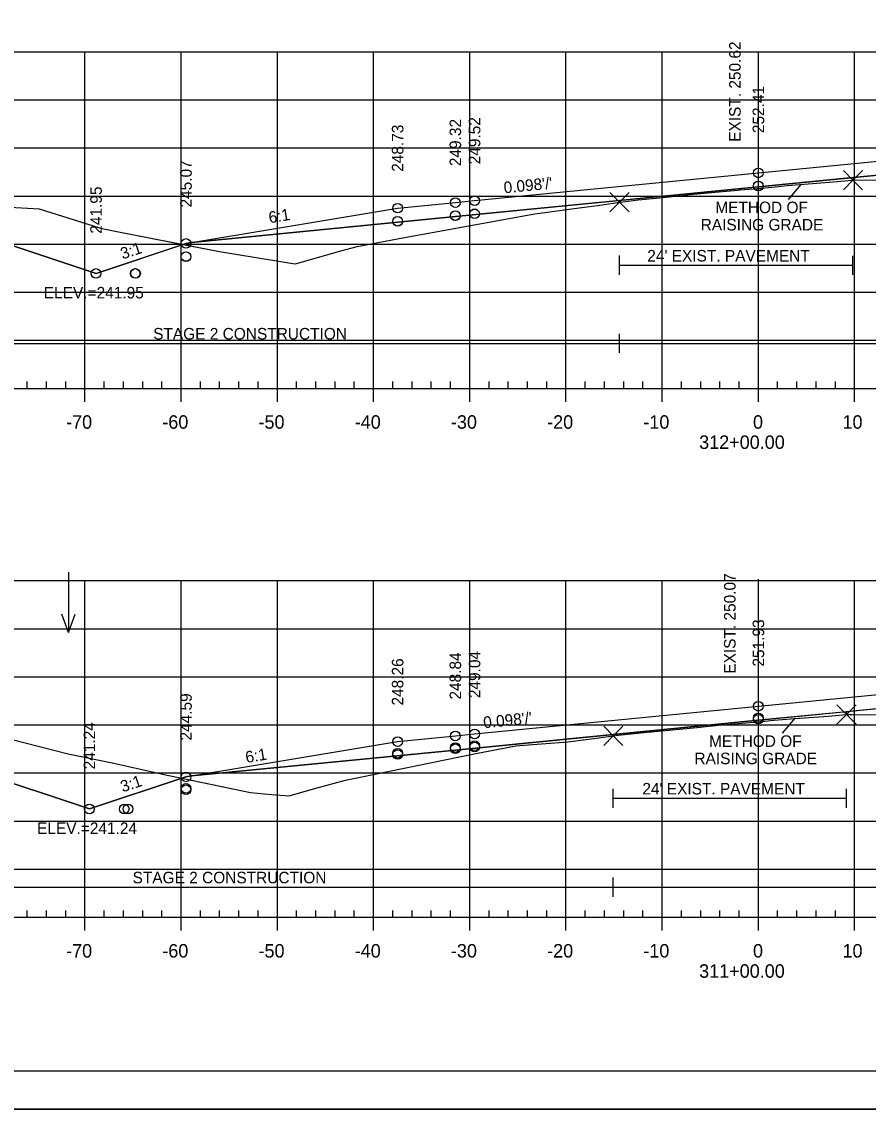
# Model space of a CAD drawing. Extents: x 1365647 to 1367999, y 387113 to 400173.
# Drawn here: x 1365817.5 to 1365905.5, y 398253 to 398366.1 of the extents above; entities that cross this region are included whole.
import ezdxf

# ---------------------------------------------------------------- set-up
doc = ezdxf.new("R2010")
doc.units = 0
for name, color, linetype in [('R_Alt Surface', 7, 'Continuous'), ('R_Axis', 7, 'Continuous'), ('R_Axis Annot', 7, 'Continuous'), ('R_Border', 7, 'Continuous'), ('R_Border Notes', 7, 'Continuous'), ('R_Contours', 7, 'Continuous'), ('R_Detour', 7, 'Continuous'), ('R_Dimension', 7, 'Continuous'), ('R_Exist Surface', 7, 'Continuous'), ('R_Fin Surface', 7, 'Continuous'), ('R_Fin Surface Annot', 7, 'Continuous'), ('R_Grid', 7, 'Continuous'), ('R_No Plot', 7, 'Continuous'), ('R_Water', 7, 'Continuous'), ('R_Water Annot', 7, 'Continuous'), ('R_Xsect Elev', 7, 'Continuous')]:
    doc.layers.add(name, color=color, linetype=linetype)

msp = doc.modelspace()

# ---------------------------------------------------------------- linework, layer by layer
at = {"layer": 'R_Alt Surface'}
for points in [[(1365835.17, 398343.12), (1365862.59, 398345.81), (1365894.09, 398348.9), (1365925.59, 398351.98), (1365945.36, 398351.74)], [(1365835.17, 398287.64), (1365862.59, 398290.33), (1365894.09, 398293.43), (1365925.59, 398296.51), (1365945.36, 398296.27)]]:
    msp.add_lwpolyline(points, dxfattribs=at)
at = {"layer": 'R_Axis'}
for p, q in [((1365818.09, 398327.95), (1365818.09, 398328.65)), ((1365820.09, 398327.95), (1365820.09, 398328.65)), ((1365822.09, 398327.95), (1365822.09, 398328.65)), ((1365826.09, 398327.95), (1365826.09, 398328.65)), ((1365828.09, 398327.95), (1365828.09, 398328.65)), ((1365830.09, 398327.95), (1365830.09, 398328.65)), ((1365832.09, 398327.95), (1365832.09, 398328.65)), ((1365836.09, 398327.95), (1365836.09, 398328.65)), ((1365838.09, 398327.95), (1365838.09, 398328.65)), ((1365840.09, 398327.95), (1365840.09, 398328.65)), ((1365842.09, 398327.95), (1365842.09, 398328.65)), ((1365846.09, 398327.95), (1365846.09, 398328.65)), ((1365848.09, 398327.95), (1365848.09, 398328.65)), ((1365850.09, 398327.95), (1365850.09, 398328.65)), ((1365852.09, 398327.95), (1365852.09, 398328.65)), ((1365856.09, 398327.95), (1365856.09, 398328.65)), ((1365858.09, 398327.95), (1365858.09, 398328.65)), ((1365860.09, 398327.95), (1365860.09, 398328.65)), ((1365862.09, 398327.95), (1365862.09, 398328.65)), ((1365866.09, 398327.95), (1365866.09, 398328.65)), ((1365868.09, 398327.95), (1365868.09, 398328.65)), ((1365870.09, 398327.95), (1365870.09, 398328.65)), ((1365872.09, 398327.95), (1365872.09, 398328.65)), ((1365876.09, 398327.95), (1365876.09, 398328.65)), ((1365878.09, 398327.95), (1365878.09, 398328.65)), ((1365880.09, 398327.95), (1365880.09, 398328.65)), ((1365882.09, 398327.95), (1365882.09, 398328.65)), ((1365886.09, 398327.95), (1365886.09, 398328.65)), ((1365888.09, 398327.95), (1365888.09, 398328.65)), ((1365890.09, 398327.95), (1365890.09, 398328.65)), ((1365892.09, 398327.95), (1365892.09, 398328.65)), ((1365896.09, 398327.95), (1365896.09, 398328.65)), ((1365898.09, 398327.95), (1365898.09, 398328.65)), ((1365900.09, 398327.95), (1365900.09, 398328.65)), ((1365902.09, 398327.95), (1365902.09, 398328.65)), ((1365749.09, 398327.95), (1366039.09, 398327.95)), ((1365824.09, 398326.55), (1365824.09, 398327.95)), ((1365834.09, 398326.55), (1365834.09, 398327.95)), ((1365844.09, 398326.55), (1365844.09, 398327.95)), ((1365854.09, 398326.55), (1365854.09, 398327.95)), ((1365864.09, 398326.55), (1365864.09, 398327.95)), ((1365874.09, 398326.55), (1365874.09, 398327.95)), ((1365884.09, 398326.55), (1365884.09, 398327.95)), ((1365894.09, 398326.55), (1365894.09, 398327.95)), ((1365904.09, 398326.55), (1365904.09, 398327.95)), ((1365749.09, 398272.95), (1366039.09, 398272.95)), ((1365818.09, 398272.95), (1365818.09, 398273.65)), ((1365820.09, 398272.95), (1365820.09, 398273.65)), ((1365822.09, 398272.95), (1365822.09, 398273.65)), ((1365824.09, 398271.55), (1365824.09, 398272.95)), ((1365826.09, 398272.95), (1365826.09, 398273.65)), ((1365828.09, 398272.95), (1365828.09, 398273.65)), ((1365830.09, 398272.95), (1365830.09, 398273.65)), ((1365832.09, 398272.95), (1365832.09, 398273.65)), ((1365834.09, 398271.55), (1365834.09, 398272.95)), ((1365836.09, 398272.95), (1365836.09, 398273.65)), ((1365838.09, 398272.95), (1365838.09, 398273.65)), ((1365840.09, 398272.95), (1365840.09, 398273.65)), ((1365842.09, 398272.95), (1365842.09, 398273.65)), ((1365844.09, 398271.55), (1365844.09, 398272.95)), ((1365846.09, 398272.95), (1365846.09, 398273.65)), ((1365848.09, 398272.95), (1365848.09, 398273.65)), ((1365850.09, 398272.95), (1365850.09, 398273.65)), ((1365852.09, 398272.95), (1365852.09, 398273.65)), ((1365854.09, 398271.55), (1365854.09, 398272.95)), ((1365856.09, 398272.95), (1365856.09, 398273.65)), ((1365858.09, 398272.95), (1365858.09, 398273.65)), ((1365860.09, 398272.95), (1365860.09, 398273.65)), ((1365862.09, 398272.95), (1365862.09, 398273.65)), ((1365864.09, 398271.55), (1365864.09, 398272.95)), ((1365866.09, 398272.95), (1365866.09, 398273.65)), ((1365868.09, 398272.95), (1365868.09, 398273.65)), ((1365870.09, 398272.95), (1365870.09, 398273.65)), ((1365872.09, 398272.95), (1365872.09, 398273.65)), ((1365874.09, 398271.55), (1365874.09, 398272.95)), ((1365876.09, 398272.95), (1365876.09, 398273.65)), ((1365878.09, 398272.95), (1365878.09, 398273.65)), ((1365880.09, 398272.95), (1365880.09, 398273.65)), ((1365882.09, 398272.95), (1365882.09, 398273.65)), ((1365884.09, 398271.55), (1365884.09, 398272.95)), ((1365886.09, 398272.95), (1365886.09, 398273.65)), ((1365888.09, 398272.95), (1365888.09, 398273.65)), ((1365890.09, 398272.95), (1365890.09, 398273.65)), ((1365892.09, 398272.95), (1365892.09, 398273.65)), ((1365894.09, 398271.55), (1365894.09, 398272.95)), ((1365896.09, 398272.95), (1365896.09, 398273.65)), ((1365898.09, 398272.95), (1365898.09, 398273.65)), ((1365900.09, 398272.95), (1365900.09, 398273.65)), ((1365902.09, 398272.95), (1365902.09, 398273.65)), ((1365904.09, 398271.55), (1365904.09, 398272.95))]:
    msp.add_line(p, q, dxfattribs=at)
at = {"layer": 'R_Border'}
msp.add_line((1366052.27, 398256.95), (1365736.09, 398256.95), dxfattribs=at)
at = {"layer": 'R_Contours'}
for p, q in [((1365925.59, 398351.98), (1365903.93, 398349.87)), ((1365903.93, 398349.87), (1365894.09, 398348.9)), ((1365903.93, 398349.87), (1365903.92, 398349.61)), ((1365903.92, 398349.61), (1365903.93, 398349.87)), ((1365894.09, 398348.9), (1365879.66, 398347.49)), ((1365893.56, 398348.69), (1365894.76, 398348.79)), ((1365879.66, 398347.49), (1365862.59, 398345.81)), ((1365879.66, 398347.49), (1365862.59, 398345.81)), ((1365879.66, 398347.31), (1365879.66, 398347.49)), ((1365879.66, 398347.31), (1365879.66, 398347.49)), ((1365879.66, 398347.49), (1365879.66, 398347.31)), ((1365879.66, 398347.31), (1365880.03, 398347.35)), ((1365880.03, 398347.35), (1365881.59, 398347.54)), ((1365874.93, 398346.66), (1365877.88, 398347.05)), ((1365877.88, 398347.05), (1365879.66, 398347.31)), ((1365877.88, 398347.05), (1365879.66, 398347.31)), ((1365862.59, 398345.81), (1365835.17, 398343.12)), ((1365862.59, 398345.81), (1365835.17, 398343.12)), ((1365857.29, 398343.64), (1365870.86, 398346.1)), ((1365857.29, 398343.64), (1365870.86, 398346.1)), ((1365834.59, 398343.02), (1365834.3, 398342.92)), ((1365834.3, 398342.92), (1365838.09, 398342.19)), ((1365835.17, 398343.12), (1365834.59, 398343.02)), ((1365852.39, 398342.7), (1365857.29, 398343.64)), ((1365852.39, 398342.7), (1365857.29, 398343.64)), ((1365838.09, 398342.19), (1365845.71, 398340.93)), ((1365845.96, 398340.89), (1365850.69, 398342.25)), ((1365850.69, 398342.25), (1365852.39, 398342.7)), ((1365850.69, 398342.25), (1365852.39, 398342.7)), ((1365845.71, 398340.93), (1365845.96, 398340.89)), ((1365925.59, 398296.51), (1365903.24, 398294.32)), ((1365903.24, 398294.32), (1365894.09, 398293.43)), ((1365903.24, 398294.02), (1365903.24, 398294.32)), ((1365903.24, 398294.32), (1365903.24, 398294.02)), ((1365894.09, 398293.43), (1365879.01, 398291.95)), ((1365898.4, 398293.66), (1365901.33, 398293.87)), ((1365879.01, 398291.95), (1365862.59, 398290.33)), ((1365879.01, 398291.95), (1365879.01, 398291.82)), ((1365879.01, 398291.82), (1365879.01, 398291.95)), ((1365882.85, 398292.22), (1365882.99, 398292.23)), ((1365882.99, 398292.23), (1365887.68, 398292.68)), ((1365887.68, 398292.68), (1365887.74, 398292.68)), ((1365879.01, 398291.82), (1365879.5, 398291.89)), ((1365862.59, 398290.33), (1365835.17, 398287.64))]:
    msp.add_line(p, q, dxfattribs=at)
for points in [[(1365903.92, 398349.61), (1365907.13, 398349.65), (1365908.5, 398349.67), (1365909.35, 398349.68)], [(1365887.34, 398348.13), (1365888.09, 398348.2), (1365889.59, 398348.34), (1365891.53, 398348.53), (1365891.95, 398348.57)], [(1365891.95, 398348.57), (1365892.13, 398348.59), (1365892.19, 398348.6), (1365893.56, 398348.69)], [(1365894.76, 398348.79), (1365895.88, 398348.91), (1365897.09, 398349.03)], [(1365897.09, 398349.03), (1365901.9, 398349.44), (1365903.79, 398349.59), (1365903.92, 398349.61)], [(1365881.59, 398347.54), (1365883.83, 398347.77), (1365886.46, 398348.05), (1365887.34, 398348.13)], [(1365870.86, 398346.1), (1365872.64, 398346.35), (1365874.93, 398346.66), (1365877.88, 398347.05)], [(1365870.86, 398346.1), (1365872.64, 398346.35), (1365874.93, 398346.66)], [(1365835.17, 398343.12), (1365834.59, 398343.02), (1365834.3, 398342.92)], [(1365834.3, 398342.92), (1365838.09, 398342.19), (1365845.71, 398340.93)], [(1365845.71, 398340.93), (1365845.96, 398340.89), (1365850.69, 398342.25)], [(1365891.12, 398293.02), (1365891.15, 398293.02), (1365894.06, 398293.26), (1365894.12, 398293.27), (1365895.68, 398293.43), (1365895.74, 398293.44)], [(1365895.74, 398293.44), (1365898.28, 398293.65), (1365898.4, 398293.66)], [(1365901.33, 398293.87), (1365903.22, 398294.02), (1365903.24, 398294.02)], [(1365903.24, 398294.02), (1365903.85, 398294.02), (1365907.78, 398294.01)], [(1365879.5, 398291.89), (1365879.53, 398291.89), (1365882.85, 398292.22)], [(1365887.74, 398292.68), (1365890.27, 398292.95), (1365890.32, 398292.96), (1365891.12, 398293.02)], [(1365851.18, 398287.19), (1365864.72, 398289.96), (1365868.89, 398290.77), (1365869.74, 398290.84), (1365874.27, 398291.17), (1365876.74, 398291.49), (1365879.01, 398291.82)], [(1365835.17, 398287.64), (1365834.59, 398287.54), (1365834.15, 398287.4)], [(1365834.15, 398287.4), (1365841.31, 398285.9), (1365843.47, 398285.7), (1365845.33, 398285.56)], [(1365845.33, 398285.56), (1365848.08, 398286.37), (1365851.18, 398287.19)]]:
    msp.add_lwpolyline(points, dxfattribs=at)
for points in [[(1365803.33, 398347.21), (1365805.33, 398347.18), (1365809.78, 398347.11), (1365812.27, 398347.08), (1365814.45, 398346.9), (1365819.34, 398346.61), (1365824.19, 398345.08), (1365825.71, 398344.62), (1365827.59, 398344.22), (1365834.3, 398342.92), (1365825.24, 398339.9)], [(1365801.08, 398292.02), (1365803.15, 398292.01), (1365811.07, 398291.7), (1365811.26, 398291.69), (1365811.42, 398291.68), (1365816.37, 398291.45), (1365822.35, 398289.95), (1365827.09, 398288.96), (1365832.64, 398287.71), (1365834.15, 398287.4), (1365824.55, 398284.2)]]:
    msp.add_lwpolyline(points, close=True, dxfattribs=at)
at = {"layer": 'R_Detour'}
for p, q in [((1365903.92, 398349.61), (1365903.93, 398349.87)), ((1365879.66, 398347.31), (1365879.66, 398347.49)), ((1365903.24, 398294.02), (1365903.24, 398294.32)), ((1365879.01, 398291.82), (1365879.01, 398291.95))]:
    msp.add_line(p, q, dxfattribs=at)
at = {"layer": 'R_Dimension'}
for p, q in [((1365897.23, 398347.59), (1365898.54, 398349.16)), ((1365896.59, 398292.08), (1365897.9, 398293.65))]:
    msp.add_line(p, q, dxfattribs=at)
at = {"layer": 'R_Exist Surface'}
for points in [[(1365814.45, 398346.9), (1365819.34, 398346.61), (1365824.19, 398345.08), (1365825.71, 398344.62), (1365827.59, 398344.22), (1365838.09, 398342.19), (1365845.71, 398340.93), (1365845.96, 398340.89), (1365850.69, 398342.25), (1365852.39, 398342.7), (1365857.29, 398343.64), (1365870.86, 398346.1), (1365872.64, 398346.35), (1365874.93, 398346.66), (1365877.88, 398347.05), (1365879.66, 398347.31), (1365880.03, 398347.35), (1365881.59, 398347.54), (1365883.83, 398347.77), (1365886.46, 398348.05), (1365887.34, 398348.13), (1365888.09, 398348.2), (1365889.59, 398348.34), (1365891.53, 398348.53), (1365891.95, 398348.57), (1365892.13, 398348.59), (1365892.19, 398348.6), (1365893.56, 398348.69), (1365894.76, 398348.79), (1365895.88, 398348.91), (1365897.09, 398349.03), (1365901.9, 398349.44), (1365903.79, 398349.59), (1365903.92, 398349.61), (1365907.13, 398349.65)], [(1365816.37, 398291.45), (1365822.35, 398289.95), (1365827.09, 398288.96), (1365832.64, 398287.71), (1365841.31, 398285.9), (1365843.47, 398285.7), (1365845.33, 398285.56), (1365848.08, 398286.37), (1365851.18, 398287.19), (1365864.72, 398289.96), (1365868.89, 398290.77), (1365869.74, 398290.84), (1365874.27, 398291.17), (1365876.74, 398291.49), (1365879.01, 398291.82), (1365879.5, 398291.89), (1365879.53, 398291.89), (1365882.85, 398292.22), (1365882.99, 398292.23), (1365887.68, 398292.68), (1365887.74, 398292.68), (1365890.27, 398292.95), (1365890.32, 398292.96), (1365891.12, 398293.02), (1365891.15, 398293.02), (1365894.06, 398293.26), (1365894.12, 398293.27), (1365895.68, 398293.43), (1365895.74, 398293.44), (1365898.28, 398293.65), (1365898.4, 398293.66), (1365901.33, 398293.87), (1365903.22, 398294.02), (1365903.24, 398294.02), (1365903.85, 398294.02), (1365907.78, 398294.01)]]:
    msp.add_lwpolyline(points, dxfattribs=at)
at = {"layer": 'R_Fin Surface'}
for points in [[(1365803.33, 398347.21), (1365825.24, 398339.9), (1365834.59, 398343.02), (1365835.17, 398343.12), (1365856.59, 398346.69), (1365862.59, 398347.27), (1365864.59, 398347.47), (1365894.09, 398350.36), (1365923.59, 398353.25), (1365925.59, 398353.45), (1365931.59, 398354.04), (1365945.36, 398351.74), (1365953.59, 398350.37), (1365983.57, 398340.38), (1366005.6, 398347.72)], [(1365801.08, 398292.02), (1365824.55, 398284.2), (1365834.59, 398287.54), (1365835.17, 398287.64), (1365856.59, 398291.21), (1365862.59, 398291.8), (1365864.59, 398292), (1365894.09, 398294.89), (1365923.59, 398297.78), (1365925.59, 398297.97), (1365931.59, 398298.56), (1365945.36, 398296.27), (1365953.59, 398294.89), (1365983.41, 398284.95), (1366005.4, 398292.28)]]:
    msp.add_lwpolyline(points, dxfattribs=at)
at = {"layer": 'R_Grid'}
for p, q in [((1365749.09, 398362.95), (1366039.09, 398362.95)), ((1365824.09, 398327.95), (1365824.09, 398362.95)), ((1365834.09, 398327.95), (1365834.09, 398362.95)), ((1365844.09, 398327.95), (1365844.09, 398362.95)), ((1365854.09, 398327.95), (1365854.09, 398362.95)), ((1365864.09, 398327.95), (1365864.09, 398362.95)), ((1365874.09, 398327.95), (1365874.09, 398362.95)), ((1365884.09, 398327.95), (1365884.09, 398362.95)), ((1365894.09, 398327.95), (1365894.09, 398362.95)), ((1365904.09, 398327.95), (1365904.09, 398362.95)), ((1365749.09, 398357.95), (1366039.09, 398357.95)), ((1365749.09, 398352.95), (1366039.09, 398352.95)), ((1365749.09, 398347.95), (1366039.09, 398347.95)), ((1365749.09, 398342.95), (1366039.09, 398342.95)), ((1365749.09, 398337.95), (1366039.09, 398337.95)), ((1365749.09, 398332.95), (1366039.09, 398332.95)), ((1365749.09, 398327.95), (1366039.09, 398327.95)), ((1365749.09, 398307.95), (1366039.09, 398307.95)), ((1365824.09, 398272.95), (1365824.09, 398307.95)), ((1365834.09, 398272.95), (1365834.09, 398307.95)), ((1365844.09, 398272.95), (1365844.09, 398307.95)), ((1365854.09, 398272.95), (1365854.09, 398307.95)), ((1365864.09, 398272.95), (1365864.09, 398307.95)), ((1365874.09, 398272.95), (1365874.09, 398307.95)), ((1365884.09, 398272.95), (1365884.09, 398307.95)), ((1365894.09, 398273.12), (1365894.09, 398308.12)), ((1365894.09, 398272.95), (1365894.09, 398307.95)), ((1365904.09, 398272.95), (1365904.09, 398307.95)), ((1365749.09, 398302.95), (1366039.09, 398302.95)), ((1365749.09, 398297.95), (1366039.09, 398297.95)), ((1365749.09, 398292.95), (1366039.09, 398292.95)), ((1365749.09, 398287.95), (1366039.09, 398287.95)), ((1365749.09, 398282.95), (1366039.09, 398282.95)), ((1365749.09, 398277.95), (1366039.09, 398277.95)), ((1365749.09, 398272.95), (1366039.09, 398272.95))]:
    msp.add_line(p, q, dxfattribs=at)
at = {"layer": 'R_No Plot'}
msp.add_line((1365723.69, 398252.98), (1366057.03, 398252.98), dxfattribs=at)
msp.add_lwpolyline([(1365723.69, 398466.31), (1366057.03, 398466.31), (1366057.03, 398252.97), (1365723.69, 398252.97)], close=True, dxfattribs=at)
for points in [[(1365903.92, 398349.61), (1365902.92, 398350.61), (1365903.92, 398349.61), (1365902.92, 398348.61), (1365903.92, 398349.61), (1365904.92, 398348.61), (1365903.92, 398349.61), (1365904.92, 398350.61)], [(1365879.66, 398347.31), (1365878.66, 398348.31), (1365879.66, 398347.31), (1365878.66, 398346.31), (1365879.66, 398347.31), (1365880.66, 398346.31), (1365879.66, 398347.31), (1365880.66, 398348.31)], [(1365903.24, 398294.02), (1365902.24, 398295.02), (1365903.24, 398294.02), (1365902.24, 398293.02), (1365903.24, 398294.02), (1365904.24, 398293.02), (1365903.24, 398294.02), (1365904.24, 398295.02)], [(1365879.01, 398291.82), (1365878.01, 398292.82), (1365879.01, 398291.82), (1365878.01, 398290.82), (1365879.01, 398291.82), (1365880.01, 398290.82), (1365879.01, 398291.82), (1365880.01, 398292.82)]]:
    msp.add_lwpolyline(points, dxfattribs=at)
for centre in [(1365894.09, 398350.36), (1365894.09, 398349.01), (1365894.09, 398348.99), (1365862.59, 398347.27), (1365864.59, 398347.47), (1365856.59, 398346.69), (1365862.59, 398345.92), (1365862.59, 398345.91), (1365864.59, 398346.11), (1365864.59, 398346.1), (1365856.59, 398345.33), (1365856.59, 398345.32), (1365834.59, 398343.02), (1365834.59, 398341.66), (1365834.59, 398341.65), (1365825.24, 398339.9), (1365829.31, 398339.9), (1365829.35, 398339.9), (1365894.09, 398294.89), (1365894.09, 398293.68), (1365894.09, 398293.54), (1365862.59, 398291.8), (1365864.59, 398292), (1365856.59, 398291.21), (1365862.59, 398290.59), (1365862.59, 398290.46), (1365864.59, 398290.79), (1365864.59, 398290.65), (1365856.59, 398290), (1365856.59, 398289.87), (1365834.59, 398287.54), (1365834.59, 398286.34), (1365834.59, 398286.2), (1365824.55, 398284.2), (1365828.17, 398284.2), (1365828.57, 398284.2)]:
    msp.add_circle(centre, 0.5, dxfattribs=at)
at = {"layer": 'R_Water'}
for p, q in [((1365879.66, 398339.75), (1365879.66, 398341.75)), ((1365903.92, 398339.74), (1365903.92, 398341.74)), ((1365879.66, 398340.75), (1365903.92, 398340.75)), ((1365879.66, 398331.63), (1365879.66, 398333.63)), ((1365803.33, 398332.63), (1365879.66, 398332.63)), ((1365879.66, 398332.63), (1366005.6, 398332.63)), ((1365879.01, 398284.31), (1365879.01, 398286.31)), ((1365903.24, 398284.31), (1365903.24, 398286.31)), ((1365879.01, 398285.31), (1365903.24, 398285.31)), ((1365879.01, 398275.08), (1365879.01, 398277.08)), ((1365801.08, 398276.08), (1365879.01, 398276.08)), ((1365879.01, 398276.08), (1366005.4, 398276.08))]:
    msp.add_line(p, q, dxfattribs=at)
at = {"layer": 'R_Water Annot'}
for p, q in [((1365822.37, 398308.82), (1365822.37, 398302.54)), ((1365822.37, 398302.54), (1365821.67, 398304.46)), ((1365822.37, 398302.54), (1365823.07, 398304.46))]:
    msp.add_line(p, q, dxfattribs=at)

# ---------------------------------------------------------------- texts
at = {"layer": 'R_Axis Annot'}
for s, p in [('-70', (1365822.13, 398323.75)), ('-60', (1365832.13, 398323.75)), ('-50', (1365842.13, 398323.75)), ('-40', (1365852.13, 398323.75)), ('-30', (1365862.13, 398323.75)), ('-20', (1365872.13, 398323.75)), ('-10', (1365882.13, 398323.75)), ('0', (1365893.53, 398323.75)), ('10', (1365902.83, 398323.75)), ('312+00.00', (1365887.93, 398321.65)), ('-70', (1365822.13, 398268.75)), ('-60', (1365832.13, 398268.75)), ('-50', (1365842.13, 398268.75)), ('-40', (1365852.13, 398268.75)), ('-30', (1365862.13, 398268.75)), ('-20', (1365872.13, 398268.75)), ('-10', (1365882.13, 398268.75)), ('0', (1365893.53, 398268.75)), ('10', (1365902.83, 398268.75)), ('311+00.00', (1365887.93, 398266.65))]:
    msp.add_text(s, height=1.4, dxfattribs=at).set_placement(p)
at = {"layer": 'R_Border Notes'}
for s, p in [('ELEV.=241.95', (1365819.81, 398337.3)), ('ELEV.=241.24', (1365819.11, 398281.6))]:
    msp.add_text(s, height=1.2, dxfattribs=at).set_placement(p)
at = {"layer": 'R_Fin Surface Annot'}
for s, rotation, p in [("0.098'/'", 5.5972, (1365867.67, 398348.23)), ('6:1', 9.4624, (1365843.28, 398345.11)), ('3:1', 18.4349, (1365828.01, 398341.35)), ("0.098'/'", 5.5972, (1365865.55, 398292.6)), ('6:1', 9.4624, (1365840.87, 398288.98)), ('3:1', 18.4349, (1365828.01, 398285.92))]:
    msp.add_text(s, height=1.2, rotation=rotation, dxfattribs=at).set_placement(p)
at = {"layer": 'R_Water'}
for s, p in [('METHOD OF', (1365889.61, 398346.17)), ('RAISING GRADE', (1365888.09, 398344.37)), ("24' EXIST. PAVEMENT", (1365882.54, 398341.14)), ('STAGE 2 CONSTRUCTION', (1365831.18, 398333.03)), ('METHOD OF', (1365888.96, 398290.66)), ('RAISING GRADE', (1365887.44, 398288.86)), ("24' EXIST. PAVEMENT", (1365882.03, 398285.71)), ('STAGE 2 CONSTRUCTION', (1365829.04, 398276.47))]:
    msp.add_text(s, height=1.2, dxfattribs=at).set_placement(p)
at = {"layer": 'R_Xsect Elev'}
for s, p in [('EXIST. 250.62', (1365892.25, 398353.59)), ('252.41', (1365894.69, 398354.49)), ('248.73', (1365857.19, 398350.47)), ('249.32', (1365863.19, 398351.06)), ('249.52', (1365865.19, 398351.25)), ('245.07', (1365835.19, 398346.76)), ('241.95', (1365825.84, 398344.03)), ('EXIST. 250.07', (1365891.72, 398298.27)), ('251.93', (1365894.69, 398299.01)), ('248.84', (1365863.19, 398295.58)), ('249.04', (1365865.19, 398295.73)), ('248.26', (1365857.19, 398294.96)), ('244.59', (1365835.19, 398291.32)), ('241.24', (1365825.15, 398288.32))]:
    msp.add_text(s, height=1.2, rotation=90, dxfattribs=at).set_placement(p)

doc.saveas('drawing.dxf')
